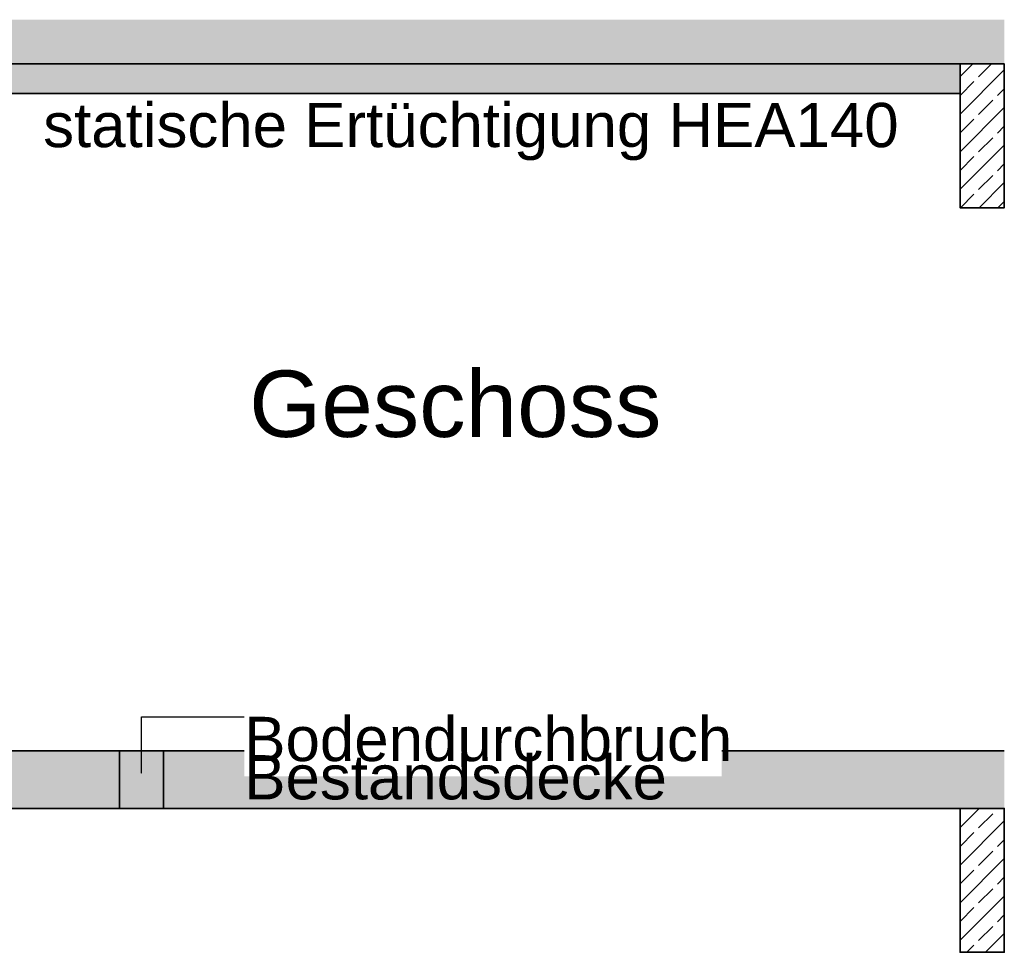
# Model space of a CAD drawing. Header units: metres. Extents: x -3.6 to 90.7, y -11.1 to 18.
# Tile 708 of 708: x 83.5 to 88, y -4.7 to -0.5. Entities that reach past the tile are written whole.
import ezdxf

# ---------------------------------------------------------------- set-up
doc = ezdxf.new("R2010")
doc.units = ezdxf.units.M
doc.header["$MEASUREMENT"] = 0
doc.linetypes.add('Wipeout_Contour', pattern=[1, 0, -1])
for name, color, linetype in [('152 - Bemaßung_ Beschriftung.Ausbau', 7, 'Continuous'), ('301 - Elemente.Linie', 7, 'Continuous'), ('302 - Elemente.Schraffur', 7, 'Continuous')]:
    doc.layers.add(name, color=color, linetype=linetype)
doc.styles.add('ERSTELLTER_STIL_2', font='txt')
doc.dimstyles.new('ERSTELLTER_STIL__4', dxfattribs={"dimtxt": 0.18, "dimasz": 0.00912, "dimexe": 0.18, "dimexo": 0.0625, "dimgap": 0, "dimtad": 0, "dimtih": 1, "dimtoh": 1, "dimdec": 4, "dimzin": 0, "dimdsep": 46, "dimcen": 0.09, "dimadec": 0, "dimazin": 0, "dimtfac": 1, "dimtdec": 4, "dimtmove": 0, "dimatfit": 3, "dimldrblk": 'ARROWHEAD_11', "dimfxl": 1, "dimtolj": 1, "dimtzin": 0, "dimarcsym": 0})
pattern_1 = [(45, (83.15405, -10.31062), (-0.0848528, 0.0848528), []), (45, (83.11163, -10.26819), (-0.0848528, 0.0848528), [0.09, -0.03])]

# ---------------------------------------------------------------- blocks, each defined once
blk = doc.blocks.new('ARROWHEAD_11')
at = {"color": 0, "linetype": 'Continuous', "lineweight": 0}
blk.add_line((0, 0), (-1, 0), dxfattribs=at)
at = {"color": 0, "linetype": 'Continuous', "lineweight": 0, "const_width": 0.25, "flags": 128}
blk.add_lwpolyline([(-0.125, 0, 1), (0.125, 0, 1)], format="xyb", close=True, dxfattribs=at)

msp = doc.modelspace()

# ---------------------------------------------------------------- hatches: boundary and pattern name
at = {"layer": '302 - Elemente.Schraffur', "linetype": 'Continuous', "lineweight": 0, "true_color": 0x5f5f5f}
for points in [[(82.9795, -0.5064), (87.9795, -0.5064), (87.9795, -0.7064), (82.9795, -0.7064)], [(82.9795, -3.8114), (83.9795, -3.8114), (83.9795, -4.0714), (82.9795, -4.0714)], [(84.1795, -3.8114), (87.9795, -3.8114), (87.9795, -4.0714), (84.1795, -4.0714)]]:
    msp.add_hatch(color=251, dxfattribs=at).paths.add_polyline_path(points)
at = {"layer": '302 - Elemente.Schraffur', "linetype": 'Continuous', "lineweight": 0, "true_color": 0x7f4a4a}
msp.add_hatch(color=27, dxfattribs=at).paths.add_polyline_path([(83.2795, -0.7064), (87.7795, -0.7064), (87.7795, -0.8394), (83.2795, -0.8394)])
at = {"layer": '302 - Elemente.Schraffur', "linetype": 'Continuous', "lineweight": 9}
h = msp.add_hatch(dxfattribs=at)
h.set_pattern_fill('Beton__Stahlbeton_0004', style=0, pattern_type=2)
h.set_pattern_definition(pattern_1)
h.paths.add_polyline_path([(87.7795, -0.7064), (87.9795, -0.7064), (87.9795, -1.3564), (87.7795, -1.3564)])
at = {"layer": '302 - Elemente.Schraffur', "linetype": 'Continuous', "lineweight": 0, "true_color": 0x414141}
msp.add_hatch(color=250, dxfattribs=at).paths.add_polyline_path([(83.9795, -3.8114), (84.1795, -3.8114), (84.1795, -4.0714), (83.9795, -4.0714)])
at = {"layer": '302 - Elemente.Schraffur', "linetype": 'Continuous', "lineweight": 9}
h = msp.add_hatch(dxfattribs=at)
h.set_pattern_fill('Beton__Stahlbeton_0004', style=0, pattern_type=2)
h.set_pattern_definition(pattern_1)
h.paths.add_polyline_path([(87.7795, -4.0714), (87.9795, -4.0714), (87.9795, -4.7214), (87.7795, -4.7214)])

# ---------------------------------------------------------------- linework, layer by layer
at = {"layer": '301 - Elemente.Linie', "color": 7, "linetype": 'Continuous', "lineweight": 35, "flags": 128}
for points in [[(82.9795, -0.7064), (87.9795, -0.7064)], [(82.9795, -3.8114), (83.9795, -3.8114), (83.9795, -4.0714), (82.9795, -4.0714)], [(87.9795, -3.8114), (84.1795, -3.8114), (84.1795, -4.0714), (87.7795, -4.0714)]]:
    msp.add_lwpolyline(points, dxfattribs=at)
at = {"layer": '301 - Elemente.Linie', "color": 1, "linetype": 'Continuous', "lineweight": 35, "flags": 128}
for points in [[(83.2795, -0.8394), (87.7795, -0.8394)], [(87.7795, -4.0714), (82.9795, -4.0714)]]:
    msp.add_lwpolyline(points, dxfattribs=at)
at = {"layer": '302 - Elemente.Schraffur', "color": 7, "linetype": 'Continuous', "lineweight": 35, "flags": 128}
for points in [[(87.7795, -0.7064), (87.9795, -0.7064), (87.9795, -1.3564), (87.7795, -1.3564)], [(83.9795, -3.8114), (84.1795, -3.8114), (84.1795, -4.0714), (83.9795, -4.0714)], [(87.7795, -4.0714), (87.9795, -4.0714), (87.9795, -4.7214), (87.7795, -4.7214)]]:
    msp.add_lwpolyline(points, close=True, dxfattribs=at)

# ---------------------------------------------------------------- texts
at = {"layer": '152 - Bemaßung_ Beschriftung.Ausbau', "color": 1, "linetype": 'Continuous', "lineweight": 9, "insert": (83.6351, -1.1427), "char_height": 0.2, "attachment_point": 7, "style": 'ERSTELLTER_STIL_2'}
msp.add_mtext('\\A1;{\\pql;\\fArial|b0|i0|c0|p38;statische Ertüchtigung HEA140}', dxfattribs=at)
at = {"layer": '152 - Bemaßung_ Beschriftung.Ausbau', "color": 7, "linetype": 'Continuous', "lineweight": 9, "insert": (84.5662, -2.2442), "char_height": 0.3, "attachment_point": 4, "style": 'ERSTELLTER_STIL_2'}
msp.add_mtext('\\A1;{\\pql;\\fArial|b0|i0|c0|p38;Geschoss}', dxfattribs=at)

# ---------------------------------------------------------------- next in the draw order: wipeouts: each hides what was drawn before it
at = {"color": 7, "linetype": 'Wipeout_Contour', "lineweight": 9, "ltscale": 342.829077}
msp.add_wipeout([(84.5442, -3.6114), (86.7019, -3.6114), (86.7019, -3.9256), (84.5442, -3.9256)], dxfattribs=at).dxf.layer = '152 - Bemaßung_ Beschriftung.Ausbau'

# ---------------------------------------------------------------- next in the draw order: texts
at = {"layer": '152 - Bemaßung_ Beschriftung.Ausbau', "color": 7, "linetype": 'Continuous', "lineweight": 9, "char_height": 0.2, "style": 'ERSTELLTER_STIL_2'}
for s, insert, attachment_point in [('\\A1;{\\pql;\\fArial|b0|i0|c0|p38;Bodendurchbruch}', (84.5442, -3.6571), 1), ('\\A1;{\\pql;\\fArial|b0|i0|c0|p38;Bestandsdecke}', (84.5442, -4.0331), 7)]:
    msp.add_mtext(s, dxfattribs=dict(at, insert=insert, attachment_point=attachment_point))

# ---------------------------------------------------------------- next in the draw order: leaders
at = {"layer": '152 - Bemaßung_ Beschriftung.Ausbau', "color": 7, "linetype": 'Continuous', "lineweight": 13, "annotation_type": 0, "has_hookline": 1, "hookline_direction": 0, "text_width": 2.164}
msp.add_leader([(84.0795, -3.9114), (84.0795, -3.6571), (84.5442, -3.6571)], dimstyle='ERSTELLTER_STIL__4', dxfattribs=at)

doc.saveas('drawing.dxf')
